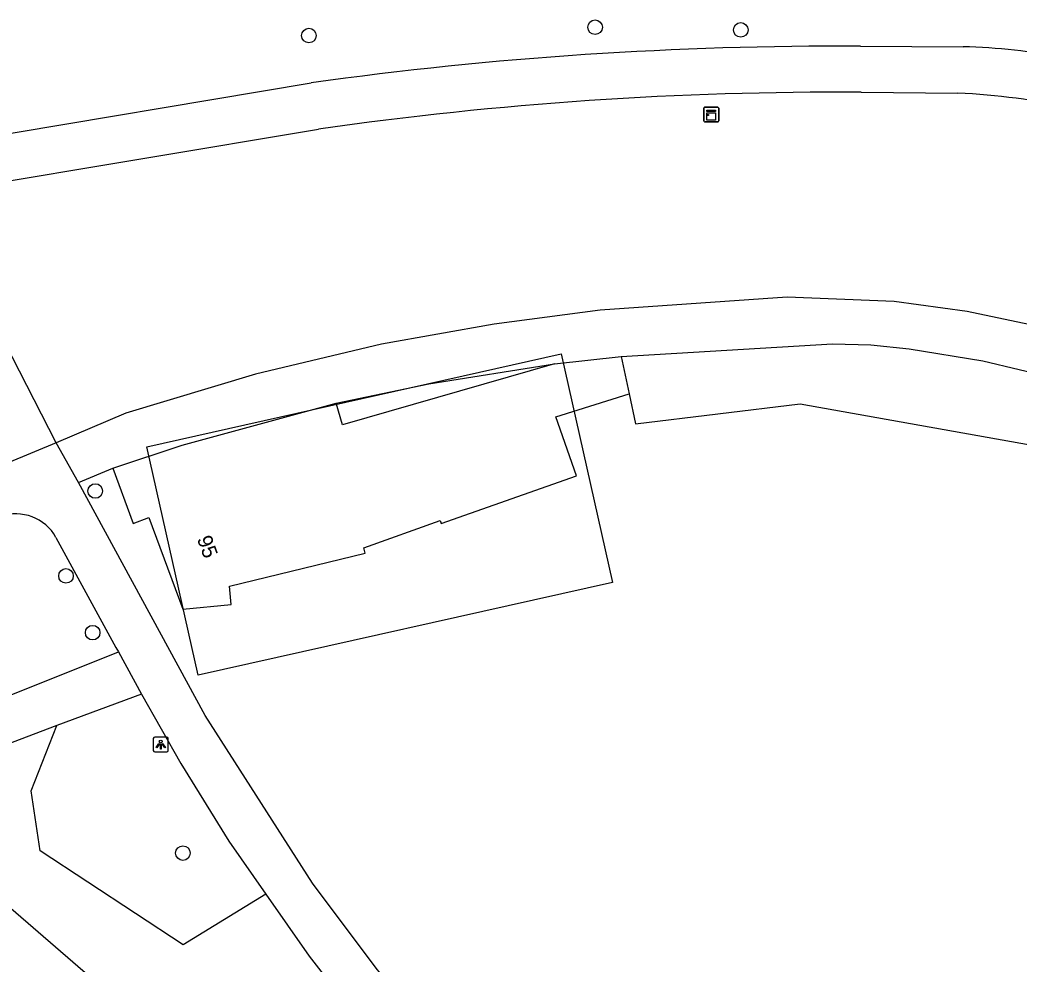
# Model space of a CAD drawing. Extents: x 162417 to 163721, y 384268 to 385416.
# Drawn here: x 162652.3 to 162719.3, y 384656.2 to 384719.6 of the extents above; entities that cross this region are included whole.
import ezdxf

# ---------------------------------------------------------------- set-up
doc = ezdxf.new("R2010")
doc.units = 0
for name, color, linetype in [('IMGEO_Boom', 7, 'Continuous'), ('IMGEO_Gemengd_bos', 7, 'Continuous'), ('IMGEO_Kast', 7, 'Continuous'), ('IMGEO_Lichtpunt', 7, 'Continuous'), ('IMGEO_Loofbos', 7, 'Continuous'), ('IMGEO_Pand', 7, 'Continuous'), ('IMGEO_Pand_nummerreeks', 7, 'Continuous'), ('IMGEO_Pand_vergunning_verleend', 7, 'Continuous'), ('IMGEO_Parkeervlak_open', 7, 'Continuous'), ('IMGEO_Voetpad_gesloten', 7, 'Continuous'), ('IMGEO_Voetpad_halfverhard', 7, 'Continuous'), ('IMGEO_Voetpad_open', 7, 'Continuous')]:
    doc.layers.add(name, color=color, linetype=linetype)

msp = doc.modelspace()

# ---------------------------------------------------------------- linework, layer by layer
at = {"layer": 'IMGEO_Boom'}
for centre in [(162690.871, 384719.121), (162671.666, 384718.561), (162700.649, 384718.943), (162657.325, 384687.989), (162655.359, 384682.291), (162657.15, 384678.483), (162663.205, 384663.687)]:
    msp.add_circle(centre, 0.489, dxfattribs=at)
at = {"layer": 'IMGEO_Gemengd_bos'}
msp.add_lwpolyline([(162693.148, 384694.515), (162693.578, 384692.495), (162704.641, 384693.844), (162726.845, 384689.893), (162720.335, 384647.709), (162691.988, 384638.673)], dxfattribs=at)
at = {"layer": 'IMGEO_Kast'}
for p, q in [((162698.165, 384712.84), (162698.165, 384713.681)), ((162698.165, 384713.681), (162698.165, 384712.84)), ((162698.24, 384713.765), (162699.081, 384713.765)), ((162699.081, 384713.765), (162698.24, 384713.765)), ((162699.165, 384713.69), (162699.165, 384712.849)), ((162699.165, 384712.849), (162699.165, 384713.69)), ((162699.09, 384712.765), (162698.249, 384712.765)), ((162698.249, 384712.765), (162699.09, 384712.765))]:
    msp.add_line(p, q, dxfattribs=at)
for points in [[(162698.36, 384713.555), (162698.96, 384713.555), (162698.96, 384713.47), (162698.36, 384713.47), (162698.36, 384713.555)], [(162698.36, 384713.38), (162698.96, 384713.38), (162698.96, 384712.891), (162698.36, 384712.891), (162698.36, 384713.38)]]:
    msp.add_lwpolyline(points, dxfattribs=at)
msp.add_circle((162698.444, 384713.229), 0.0377, dxfattribs=at)
for centre, start, end in [((162698.243, 384713.687), 92.4484, 184.28452), ((162698.243, 384713.687), 92.4484, 184.28452), ((162699.087, 384713.687), 2.4484, 94.28452), ((162699.087, 384713.687), 2.4484, 94.28452), ((162698.243, 384712.843), 182.4484, 274.28452), ((162698.243, 384712.843), 182.4484, 274.28452), ((162699.087, 384712.843), 272.4484, 4.28452), ((162699.087, 384712.843), 272.4484, 4.28452)]:
    msp.add_arc(centre, 0.0779, start, end, dxfattribs=at)
at = {"layer": 'IMGEO_Lichtpunt'}
for p, q in [((162661.221, 384671.375), (162661.221, 384670.568)), ((162661.221, 384671.375), (162661.221, 384670.568)), ((162662.123, 384671.47), (162661.315, 384671.47)), ((162662.123, 384671.47), (162661.315, 384671.47)), ((162662.217, 384670.568), (162662.217, 384671.375)), ((162662.217, 384670.568), (162662.217, 384671.375)), ((162661.315, 384670.474), (162662.123, 384670.474)), ((162661.315, 384670.474), (162662.123, 384670.474))]:
    msp.add_line(p, q, dxfattribs=at)
for points in [[(162661.595, 384671.039), (162661.634, 384671.011), (162661.446, 384670.749), (162661.408, 384670.776), (162661.595, 384671.039)], [(162661.697, 384670.991), (162661.744, 384670.991), (162661.744, 384670.669), (162661.697, 384670.669), (162661.697, 384670.991)], [(162661.807, 384671.011), (162661.845, 384671.038), (162662.032, 384670.776), (162661.993, 384670.748), (162661.807, 384671.011)]]:
    msp.add_lwpolyline(points, dxfattribs=at)
msp.add_circle((162661.72, 384671.173), 0.0994, dxfattribs=at)
for centre, start, end in [((162661.315, 384671.375), 90, 180), ((162661.315, 384671.375), 90, 180), ((162662.123, 384671.375), 0, 90), ((162662.123, 384671.375), 0, 90), ((162661.315, 384670.568), 180, 270), ((162661.315, 384670.568), 180, 270), ((162662.123, 384670.568), 270, 0), ((162662.123, 384670.568), 270, 360)]:
    msp.add_arc(centre, 0.0946, start, end, dxfattribs=at)
at = {"layer": 'IMGEO_Loofbos'}
msp.add_lwpolyline([(162668.779, 384660.931), (162663.234, 384657.517), (162653.627, 384663.845), (162653.029, 384667.873), (162654.74, 384672.24)], dxfattribs=at)
at = {"layer": 'IMGEO_Pand'}
for points in [[(162688.157, 384696.518), (162692.615, 384697.021)], [(162692.615, 384697.021), (162693.148, 384694.515)], [(162688.157, 384696.518), (162673.927, 384692.433), (162673.491, 384693.897)], [(162658.497, 384689.522), (162659.864, 384685.816), (162660.923, 384686.206), (162663.193, 384680.063), (162666.45, 384680.373), (162666.332, 384681.613), (162675.437, 384683.828), (162675.36, 384684.179), (162680.469, 384686.015), (162680.545, 384685.8), (162689.615, 384688.999), (162688.246, 384692.965), (162693.148, 384694.515)], [(162658.497, 384689.522), (162663.151, 384691.063), (162673.491, 384693.897)]]:
    msp.add_lwpolyline(points, dxfattribs=at)
at = {"layer": 'IMGEO_Pand_vergunning_verleend'}
msp.add_lwpolyline([(162660.797, 384690.965), (162688.591, 384697.197), (162692.032, 384681.854), (162664.238, 384675.622), (162660.797, 384690.965)], dxfattribs=at)
at = {"layer": 'IMGEO_Parkeervlak_open'}
msp.add_lwpolyline([(162694.782, 384627.234), (162683.115, 384635.015), (162672.282, 384642.957), (162659.639, 384653.056), (162650.807, 384660.679)], dxfattribs=at)
at = {"layer": 'IMGEO_Voetpad_gesloten'}
for points in [[(162708.693, 384717.85), (162715.564, 384717.812)], [(162648.583, 384711.503), (162671.82, 384715.395)], [(162708.735, 384714.759), (162715.209, 384714.703)], [(162646.808, 384708.039), (162648.698, 384708.338), (162672.305, 384712.283)]]:
    msp.add_lwpolyline(points, dxfattribs=at)
for centre, radius, start, end in [((162707.367, 384459.632), 258.221, 89.70576, 97.91249), ((162714.797, 384680.441), 37.379, 78.21533, 88.82414), ((162707.151, 384468.818), 245.946, 89.6311, 98.14526), ((162713.232, 384670.419), 44.328, 67.10204, 87.44418)]:
    msp.add_arc(centre, radius, start, end, dxfattribs=at)
at = {"layer": 'IMGEO_Voetpad_halfverhard'}
for points in [[(162654.698, 384691.222), (162648.29, 384703.736), (162646.808, 384708.039)], [(162731.876, 384695.449), (162725.035, 384697.874), (162721.262, 384698.899), (162715.831, 384700.05), (162710.946, 384700.705), (162703.767, 384701.004), (162691.218, 384700.131), (162684.089, 384699.187), (162676.537, 384697.859), (162668.079, 384695.838), (162659.376, 384693.219), (162654.698, 384691.222)], [(162692.615, 384697.021), (162706.809, 384697.875), (162709.384, 384697.801), (162711.947, 384697.536), (162716.901, 384696.739), (162721.762, 384695.574), (162726.051, 384694.264), (162730.329, 384692.664)], [(162673.491, 384693.897), (162679.714, 384695.192), (162688.157, 384696.518)], [(162656.203, 384688.559), (162658.497, 384689.522)]]:
    msp.add_lwpolyline(points, dxfattribs=at)
at = {"layer": 'IMGEO_Voetpad_open'}
for points in [[(162654.698, 384691.222), (162651.516, 384689.913)], [(162656.203, 384688.559), (162654.698, 384691.222)], [(162691.988, 384638.673), (162685.57, 384645.042), (162679.961, 384651.315), (162676.175, 384655.97), (162671.91, 384661.661), (162664.706, 384672.928), (162656.203, 384688.559)], [(162654.689, 384684.872), (162658.71, 384677.485), (162658.875, 384677.185)], [(162648.753, 384673.153), (162658.875, 384677.185)], [(162658.875, 384677.185), (162660.43, 384674.348)], [(162660.43, 384674.348), (162654.74, 384672.24)], [(162660.43, 384674.348), (162663.066, 384669.703), (162666.297, 384664.494), (162668.779, 384660.931)], [(162654.74, 384672.24), (162639.811, 384666.573), (162639.698, 384666.527)], [(162668.779, 384660.931), (162671.683, 384656.763), (162676.918, 384650.023), (162683.835, 384642.368), (162688.263, 384637.916), (162693.359, 384633.278), (162700.155, 384626.464), (162695.692, 384624.746)]]:
    msp.add_lwpolyline(points, dxfattribs=at)
msp.add_arc((162651.998, 384683.382), 3.076, 28.97617, 109.39838, dxfattribs=at)

# ---------------------------------------------------------------- texts
at = {"layer": 'IMGEO_Pand_nummerreeks'}
msp.add_text('95', height=1, rotation=290.2806, dxfattribs=at).set_placement((162664.135, 384684.784))

doc.saveas('drawing.dxf')
